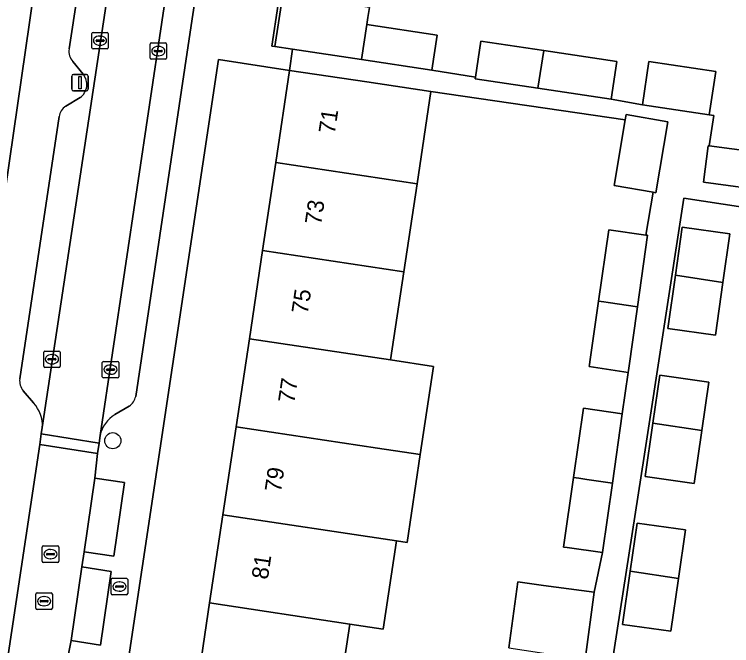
# Model space of a CAD drawing. Extents: x 163008 to 163854, y 382777 to 383982.
# Drawn here: x 163559.84 to 163603.32, y 383345.69 to 383383.97 of the extents above; entities that cross this region are included whole.
import ezdxf

# ---------------------------------------------------------------- set-up
doc = ezdxf.new("R2010")
doc.units = 0
for name, color, linetype in [('IMGEO_Boom', 7, 'Continuous'), ('IMGEO_Brandkraan', 7, 'Continuous'), ('IMGEO_Erf', 7, 'Continuous'), ('IMGEO_Groenvoorziening', 7, 'Continuous'), ('IMGEO_Kolk', 7, 'Continuous'), ('IMGEO_Lichtmast', 7, 'Continuous'), ('IMGEO_Pand', 7, 'Continuous'), ('IMGEO_Pand_nummerreeks', 7, 'Continuous'), ('IMGEO_Parkeervlak_open', 7, 'Continuous'), ('IMGEO_Rijbaan_lokaal_open', 7, 'Continuous'), ('IMGEO_Rioolput', 7, 'Continuous'), ('IMGEO_Voetpad_gesloten', 7, 'Continuous'), ('IMGEO_Voetpad_open', 7, 'Continuous')]:
    doc.layers.add(name, color=color, linetype=linetype)

msp = doc.modelspace()

# ---------------------------------------------------------------- linework, layer by layer
at = {"layer": 'IMGEO_Boom'}
msp.add_circle((163565.805, 383358.117), 0.489, dxfattribs=at)
at = {"layer": 'IMGEO_Brandkraan'}
for p, q in [((163565.705, 383348.85), (163565.705, 383349.702)), ((163565.78, 383349.776), (163566.632, 383349.776)), ((163566.193, 383349.556), (163566.218, 383349.556)), ((163566.706, 383349.702), (163566.706, 383348.85)), ((163565.964, 383349.27), (163565.964, 383349.282)), ((163566.402, 383349.233), (163566.004, 383349.233)), ((163566.007, 383349.319), (163566.405, 383349.319)), ((163566.216, 383348.996), (163566.191, 383348.996)), ((163566.448, 383349.282), (163566.448, 383349.27)), ((163566.632, 383348.776), (163565.78, 383348.776))]:
    msp.add_line(p, q, dxfattribs=at)
for points in [[(163565.705, 383348.85), (163565.705, 383349.702)], [(163565.78, 383349.776), (163566.632, 383349.776)], [(163566.706, 383349.702), (163566.706, 383348.85)], [(163566.632, 383348.776), (163565.78, 383348.776)]]:
    msp.add_lwpolyline(points, dxfattribs=at)
for centre, radius, start, end in [((163565.782, 383349.7), 0.0765, 91.552, 178.448), ((163565.782, 383349.7), 0.0765, 91.552, 178.448), ((163566.63, 383349.7), 0.0765, 1.552, 88.448), ((163566.63, 383349.7), 0.0765, 1.552, 88.448), ((163566.004, 383349.279), 0.0403, 85.8775, 175.7526), ((163566.001, 383349.269), 0.0366, 178.938, 274.7102), ((163566.405, 383349.276), 0.043, 264.8664, 352.4533), ((163566.409, 383349.281), 0.0386, 1.7309, 96.639), ((163565.782, 383348.852), 0.0765, 181.552, 268.448), ((163565.782, 383348.852), 0.0765, 181.552, 268.448), ((163566.63, 383348.852), 0.0765, 271.552, 358.448), ((163566.63, 383348.852), 0.0765, 271.552, 358.448)]:
    msp.add_arc(centre, radius, start, end, dxfattribs=at)
for centre, major_axis, ratio, start_param, end_param in [((163566.192, 383349.276), (-0.387, 0.002), 0.722429, 4.712389, 7.853982), ((163566.217, 383349.276), (-0.39, 0.002), 0.717154, 1.570796, 4.712389)]:
    msp.add_ellipse(centre, major_axis=major_axis, ratio=ratio, start_param=start_param, end_param=end_param, dxfattribs=at)
at = {"layer": 'IMGEO_Erf'}
for points in [[(163575.829, 383384.585), (163575.447, 383382.043), (163575.634, 383382.015), (163576.109, 383385.178)], [(163581.364, 383384.389), (163581.268, 383383.768), (163581.203, 383383.35), (163585.468, 383382.71), (163585.149, 383380.586), (163587.785, 383380.149), (163588.109, 383382.335), (163591.931, 383381.768), (163596.362, 383381.111), (163596.023, 383378.83), (163597.903, 383378.471), (163598.293, 383381.102), (163602.353, 383380.5), (163601.963, 383377.868), (163602.231, 383377.828), (163601.945, 383375.993), (163606.081, 383375.447)], [(163589.819, 383345.553), (163589.879, 383346), (163590.356, 383349.553), (163591.919, 383349.343), (163594.982, 383348.932), (163595.49, 383351.336), (163593.341, 383351.641), (163593.131, 383351.67), (163593.73, 383355.889), (163594.328, 383360.097), (163596.685, 383359.742), (163597.043, 383362.259), (163594.686, 383362.613), (163594.703, 383362.738), (163594.747, 383363.043), (163595.25, 383366.582), (163595.864, 383370.907), (163598.124, 383370.585), (163598.566, 383373.177), (163596.188, 383373.582), (163596.867, 383377.566), (163585.09, 383379.284), (163584.25, 383373.695), (163583.448, 383368.355), (163582.645, 383363.015), (163585.248, 383362.624), (163584.446, 383357.284), (163583.643, 383351.942), (163582.996, 383352.039), (163582.193, 383346.699), (163580.167, 383347.004), (163579.364, 383341.664)], [(163610.875, 383371.224), (163600.422, 383372.817), (163597.987, 383357.048), (163595.131, 383338.555), (163593.257, 383326.439), (163592.908, 383323.329), (163592.458, 383319.316), (163592.215, 383317.122), (163593.606, 383316.968), (163594.126, 383316.91), (163595.099, 383316.802), (163594.998, 383315.886), (163602.45, 383314.891), (163602.508, 383315.275), (163602.792, 383317.366), (163603.099, 383319.625), (163603.427, 383321.819)]]:
    msp.add_lwpolyline(points, dxfattribs=at)
for points in [[(163574.081, 383364.302), (163574.883, 383369.642), (163575.685, 383374.982), (163576.525, 383380.571), (163572.205, 383381.228), (163565.745, 383338.165), (163570.056, 383337.518), (163570.871, 383342.941), (163571.674, 383348.281), (163572.476, 383353.621), (163573.278, 383358.962)], [(163602.789, 383367.719), (163602.331, 383364.51), (163599.446, 383364.922), (163599.908, 383368.151), (163600.324, 383371.064), (163603.207, 383370.652)], [(163598.078, 383355.952), (163598.54, 383359.181), (163598.956, 383362.094), (163601.926, 383361.67), (163601.507, 383358.736), (163601.049, 383355.527)], [(163599.64, 383346.565), (163596.71, 383346.984), (163597.172, 383350.213), (163597.588, 383353.126), (163600.516, 383352.707), (163600.098, 383349.774)]]:
    msp.add_lwpolyline(points, close=True, dxfattribs=at)
at = {"layer": 'IMGEO_Groenvoorziening'}
msp.add_lwpolyline([(163557.661, 383396.211), (163557.013, 383391.94), (163560.12, 383387.681), (163555.426, 383381.484), (163555.356, 383381.025), (163559.044, 383371.599), (163562.49, 383395.521)], close=True, dxfattribs=at)
at = {"layer": 'IMGEO_Kolk'}
for p, q in [((163564.605, 383382.871), (163565.457, 383382.871)), ((163564.53, 383381.945), (163564.53, 383382.797)), ((163564.832, 383382.414), (163565.23, 383382.414)), ((163565.018, 383382.651), (163565.043, 383382.651)), ((163565.531, 383382.797), (163565.531, 383381.945)), ((163564.789, 383382.365), (163564.789, 383382.377)), ((163565.227, 383382.328), (163564.829, 383382.328)), ((163565.041, 383382.091), (163565.016, 383382.091)), ((163565.273, 383382.377), (163565.273, 383382.365)), ((163568.063, 383381.313), (163568.063, 383382.165)), ((163568.138, 383382.239), (163568.99, 383382.239)), ((163568.551, 383382.019), (163568.576, 383382.019)), ((163569.064, 383382.165), (163569.064, 383381.313)), ((163565.457, 383381.871), (163564.605, 383381.871)), ((163568.322, 383381.733), (163568.322, 383381.745)), ((163568.76, 383381.696), (163568.362, 383381.696)), ((163568.365, 383381.782), (163568.763, 383381.782)), ((163568.806, 383381.745), (163568.806, 383381.733)), ((163568.99, 383381.239), (163568.138, 383381.239)), ((163568.574, 383381.459), (163568.549, 383381.459)), ((163561.615, 383362.629), (163561.615, 383363.481)), ((163561.69, 383363.555), (163562.542, 383363.555)), ((163562.103, 383363.335), (163562.128, 383363.335)), ((163562.616, 383363.481), (163562.616, 383362.629)), ((163561.874, 383363.049), (163561.874, 383363.061)), ((163562.312, 383363.012), (163561.914, 383363.012)), ((163561.917, 383363.098), (163562.315, 383363.098)), ((163562.358, 383363.061), (163562.358, 383363.049)), ((163565.169, 383361.999), (163565.169, 383362.851)), ((163565.244, 383362.925), (163566.096, 383362.925)), ((163566.17, 383362.851), (163566.17, 383361.999)), ((163562.542, 383362.555), (163561.69, 383362.555)), ((163562.126, 383362.775), (163562.101, 383362.775)), ((163565.428, 383362.419), (163565.428, 383362.431)), ((163565.471, 383362.468), (163565.869, 383362.468)), ((163565.657, 383362.705), (163565.682, 383362.705)), ((163565.912, 383362.431), (163565.912, 383362.419)), ((163565.866, 383362.382), (163565.468, 383362.382)), ((163565.68, 383362.145), (163565.655, 383362.145)), ((163566.096, 383361.925), (163565.244, 383361.925)), ((163561.525, 383350.816), (163561.525, 383351.668)), ((163561.6, 383351.742), (163562.452, 383351.742)), ((163562.526, 383351.668), (163562.526, 383350.816)), ((163561.784, 383351.236), (163561.784, 383351.248)), ((163562.222, 383351.199), (163561.824, 383351.199)), ((163561.827, 383351.285), (163562.225, 383351.285)), ((163562.013, 383351.522), (163562.038, 383351.522)), ((163562.268, 383351.248), (163562.268, 383351.236)), ((163562.452, 383350.742), (163561.6, 383350.742)), ((163562.036, 383350.962), (163562.011, 383350.962))]:
    msp.add_line(p, q, dxfattribs=at)
for points in [[(163564.605, 383382.871), (163565.457, 383382.871)], [(163564.53, 383381.945), (163564.53, 383382.797)], [(163565.531, 383382.797), (163565.531, 383381.945)], [(163568.063, 383381.313), (163568.063, 383382.165)], [(163568.138, 383382.239), (163568.99, 383382.239)], [(163569.064, 383382.165), (163569.064, 383381.313)], [(163565.457, 383381.871), (163564.605, 383381.871)], [(163568.99, 383381.239), (163568.138, 383381.239)], [(163561.615, 383362.629), (163561.615, 383363.481)], [(163561.69, 383363.555), (163562.542, 383363.555)], [(163562.616, 383363.481), (163562.616, 383362.629)], [(163565.169, 383361.999), (163565.169, 383362.851)], [(163565.244, 383362.925), (163566.096, 383362.925)], [(163566.17, 383362.851), (163566.17, 383361.999)], [(163562.542, 383362.555), (163561.69, 383362.555)], [(163566.096, 383361.925), (163565.244, 383361.925)], [(163561.525, 383350.816), (163561.525, 383351.668)], [(163561.6, 383351.742), (163562.452, 383351.742)], [(163562.526, 383351.668), (163562.526, 383350.816)], [(163562.452, 383350.742), (163561.6, 383350.742)]]:
    msp.add_lwpolyline(points, dxfattribs=at)
for centre, radius, start, end in [((163564.607, 383382.795), 0.0765, 91.552, 178.448), ((163564.607, 383382.795), 0.0765, 91.552, 178.448), ((163565.455, 383382.795), 0.0765, 1.552, 88.448), ((163565.455, 383382.795), 0.0765, 1.552, 88.448), ((163564.829, 383382.374), 0.0403, 85.8775, 175.7526), ((163565.234, 383382.376), 0.0386, 1.7309, 96.639), ((163564.826, 383382.364), 0.0366, 178.938, 274.7102), ((163565.23, 383382.371), 0.043, 264.8664, 352.4533), ((163568.14, 383382.163), 0.0765, 91.552, 178.448), ((163568.14, 383382.163), 0.0765, 91.552, 178.448), ((163568.988, 383382.163), 0.0765, 1.552, 88.448), ((163568.988, 383382.163), 0.0765, 1.552, 88.448), ((163564.607, 383381.947), 0.0765, 181.552, 268.448), ((163564.607, 383381.947), 0.0765, 181.552, 268.448), ((163565.455, 383381.947), 0.0765, 271.552, 358.448), ((163565.455, 383381.947), 0.0765, 271.552, 358.448), ((163568.362, 383381.742), 0.0403, 85.8775, 175.7526), ((163568.359, 383381.732), 0.0366, 178.938, 274.7102), ((163568.763, 383381.739), 0.043, 264.8664, 352.4533), ((163568.767, 383381.744), 0.0386, 1.7309, 96.639), ((163568.14, 383381.315), 0.0765, 181.552, 268.448), ((163568.14, 383381.315), 0.0765, 181.552, 268.448), ((163568.988, 383381.315), 0.0765, 271.552, 358.448), ((163568.988, 383381.315), 0.0765, 271.552, 358.448), ((163561.692, 383363.479), 0.0765, 91.552, 178.448), ((163561.692, 383363.479), 0.0765, 91.552, 178.448), ((163562.54, 383363.479), 0.0765, 1.552, 88.448), ((163562.54, 383363.479), 0.0765, 1.552, 88.448), ((163561.914, 383363.058), 0.0403, 85.8775, 175.7526), ((163561.911, 383363.048), 0.0366, 178.938, 274.7102), ((163562.315, 383363.055), 0.043, 264.8664, 352.4533), ((163562.319, 383363.06), 0.0386, 1.7309, 96.639), ((163565.246, 383362.849), 0.0765, 91.552, 178.448), ((163565.246, 383362.849), 0.0765, 91.552, 178.448), ((163566.094, 383362.849), 0.0765, 1.552, 88.448), ((163566.094, 383362.849), 0.0765, 1.552, 88.448), ((163561.692, 383362.631), 0.0765, 181.552, 268.448), ((163561.692, 383362.631), 0.0765, 181.552, 268.448), ((163562.54, 383362.631), 0.0765, 271.552, 358.448), ((163562.54, 383362.631), 0.0765, 271.552, 358.448), ((163565.468, 383362.428), 0.0403, 85.8775, 175.7526), ((163565.465, 383362.418), 0.0366, 178.938, 274.7102), ((163565.869, 383362.425), 0.043, 264.8664, 352.4533), ((163565.873, 383362.43), 0.0386, 1.7309, 96.639), ((163565.246, 383362.001), 0.0765, 181.552, 268.448), ((163565.246, 383362.001), 0.0765, 181.552, 268.448), ((163566.094, 383362.001), 0.0765, 271.552, 358.448), ((163566.094, 383362.001), 0.0765, 271.552, 358.448), ((163561.602, 383351.666), 0.0765, 91.552, 178.448), ((163561.602, 383351.666), 0.0765, 91.552, 178.448), ((163562.45, 383351.666), 0.0765, 1.552, 88.448), ((163562.45, 383351.666), 0.0765, 1.552, 88.448), ((163561.824, 383351.245), 0.0403, 85.8775, 175.7526), ((163561.821, 383351.235), 0.0366, 178.938, 274.7102), ((163562.225, 383351.242), 0.043, 264.8664, 352.4533), ((163562.229, 383351.247), 0.0386, 1.7309, 96.639), ((163561.602, 383350.818), 0.0765, 181.552, 268.448), ((163561.602, 383350.818), 0.0765, 181.552, 268.448), ((163562.45, 383350.818), 0.0765, 271.552, 358.448), ((163562.45, 383350.818), 0.0765, 271.552, 358.448)]:
    msp.add_arc(centre, radius, start, end, dxfattribs=at)
for centre, major_axis, ratio, start_param, end_param in [((163565.017, 383382.371), (-0.387, 0.002), 0.722429, 4.712389, 7.853982), ((163565.042, 383382.371), (-0.39, 0.002), 0.717154, 1.570796, 4.712389), ((163568.55, 383381.739), (-0.387, 0.002), 0.722429, 4.712389, 7.853982), ((163568.575, 383381.739), (-0.39, 0.002), 0.717154, 1.570796, 4.712389), ((163562.102, 383363.055), (-0.387, 0.002), 0.722429, 4.712389, 7.853982), ((163562.127, 383363.055), (-0.39, 0.002), 0.717154, 1.570796, 4.712389), ((163565.656, 383362.425), (-0.387, 0.002), 0.722429, 4.712389, 7.853982), ((163565.681, 383362.425), (-0.39, 0.002), 0.717154, 1.570796, 4.712389), ((163562.012, 383351.242), (-0.387, 0.002), 0.722429, 4.712389, 7.853982), ((163562.037, 383351.242), (-0.39, 0.002), 0.717154, 1.570796, 4.712389)]:
    msp.add_ellipse(centre, major_axis=major_axis, ratio=ratio, start_param=start_param, end_param=end_param, dxfattribs=at)
at = {"layer": 'IMGEO_Lichtmast'}
for p, q in [((163563.317, 383379.427), (163563.317, 383380.227)), ((163563.317, 383380.227), (163563.317, 383379.427)), ((163563.417, 383380.327), (163564.207, 383380.327)), ((163564.207, 383380.327), (163563.417, 383380.327)), ((163564.307, 383380.227), (163564.307, 383379.427)), ((163564.307, 383379.427), (163564.307, 383380.227)), ((163564.207, 383379.327), (163563.417, 383379.327)), ((163563.417, 383379.327), (163564.207, 383379.327))]:
    msp.add_line(p, q, dxfattribs=at)
msp.add_lwpolyline([(163563.737, 383380.202), (163563.887, 383380.202), (163563.887, 383379.452), (163563.737, 383379.452), (163563.737, 383380.202)], dxfattribs=at)
for centre, start, end in [((163563.417, 383380.227), 90, 180), ((163563.417, 383380.227), 90, 180), ((163564.207, 383380.227), 0, 90), ((163564.207, 383380.227), 360, 90), ((163563.417, 383379.427), 180, 270), ((163563.417, 383379.427), 180, 270), ((163564.207, 383379.427), 270, 0), ((163564.207, 383379.427), 270, 0)]:
    msp.add_arc(centre, 0.1, start, end, dxfattribs=at)
at = {"layer": 'IMGEO_Pand'}
for points in [[(163581.203, 383383.35), (163581.268, 383383.768), (163581.364, 383384.389), (163576.109, 383385.178), (163575.634, 383382.015), (163576.694, 383381.856), (163580.874, 383381.228)], [(163581.203, 383383.35), (163580.874, 383381.228), (163585.149, 383380.586), (163585.468, 383382.71)], [(163591.931, 383381.768), (163588.109, 383382.335), (163587.785, 383380.149), (163587.771, 383380.053), (163591.577, 383379.489)], [(163591.931, 383381.768), (163591.577, 383379.489), (163596.023, 383378.83), (163596.362, 383381.111)], [(163598.293, 383381.102), (163597.903, 383378.471), (163601.963, 383377.868), (163602.353, 383380.5)], [(163575.685, 383374.982), (163584.25, 383373.695), (163585.09, 383379.284), (163581.21, 383379.867), (163576.525, 383380.571)], [(163599.447, 383377.457), (163596.922, 383377.888), (163596.867, 383377.566), (163596.188, 383373.582), (163598.566, 383373.177), (163598.713, 383373.152)], [(163601.945, 383375.993), (163601.903, 383375.999), (163601.611, 383373.787), (163605.789, 383373.235), (163606.046, 383373.191), (163606.339, 383375.413), (163606.081, 383375.447)], [(163575.685, 383374.982), (163574.883, 383369.642), (163583.448, 383368.355), (163584.25, 383373.695)], [(163598.124, 383370.585), (163595.864, 383370.907), (163595.25, 383366.582), (163595.567, 383366.534), (163595.84, 383366.493), (163597.607, 383366.227), (163598.225, 383370.571)], [(163599.908, 383368.151), (163602.789, 383367.719), (163603.207, 383370.652), (163600.324, 383371.064)], [(163583.448, 383368.355), (163574.883, 383369.642), (163574.081, 383364.302), (163582.645, 383363.015)], [(163602.789, 383367.719), (163599.908, 383368.151), (163599.446, 383364.922), (163602.331, 383364.51)], [(163597.607, 383366.227), (163595.84, 383366.493), (163595.567, 383366.534), (163595.25, 383366.582), (163594.747, 383363.043), (163594.703, 383362.738), (163594.686, 383362.613), (163597.043, 383362.259), (163597.061, 383362.383)], [(163582.645, 383363.015), (163574.081, 383364.302), (163573.278, 383358.962), (163581.843, 383357.675), (163584.446, 383357.284), (163585.248, 383362.624)], [(163598.54, 383359.181), (163601.507, 383358.736), (163601.926, 383361.67), (163598.956, 383362.094)], [(163596.685, 383359.742), (163594.328, 383360.097), (163593.73, 383355.889), (163594.048, 383355.841), (163594.531, 383355.768), (163596.087, 383355.534)], [(163582.996, 383352.039), (163583.643, 383351.942), (163584.446, 383357.284), (163581.843, 383357.675), (163573.278, 383358.962), (163572.476, 383353.621)], [(163601.507, 383358.736), (163598.54, 383359.181), (163598.078, 383355.952), (163601.049, 383355.527)], [(163596.087, 383355.534), (163594.531, 383355.768), (163594.048, 383355.841), (163593.73, 383355.889), (163593.131, 383351.67), (163593.341, 383351.641), (163595.49, 383351.336)], [(163582.996, 383352.039), (163572.476, 383353.621), (163571.674, 383348.281), (163580.167, 383347.004), (163582.193, 383346.699)], [(163597.172, 383350.213), (163600.098, 383349.774), (163600.516, 383352.707), (163597.588, 383353.126)], [(163600.098, 383349.774), (163597.172, 383350.213), (163596.71, 383346.984), (163599.64, 383346.565)], [(163594.982, 383348.932), (163591.919, 383349.343), (163590.356, 383349.553), (163589.879, 383346), (163589.819, 383345.553), (163593.795, 383344.955), (163593.982, 383344.927), (163594.435, 383344.859)], [(163579.364, 383341.664), (163580.167, 383347.004), (163571.674, 383348.281), (163570.871, 383342.941)]]:
    msp.add_lwpolyline(points, close=True, dxfattribs=at)
at = {"layer": 'IMGEO_Parkeervlak_open'}
for points in [[(163561.53, 383358.913), (163568.333, 383403.976)], [(163571.77, 383403.557), (163565.038, 383358.436)], [(163566.186, 383401.665), (163563.155, 383381.865)], [(163567.195, 383360.806), (163570.322, 383381.664), (163573.153, 383400.619)], [(163563.392, 383381.108), (163564.006, 383380.329)], [(163563.829, 383378.929), (163562.954, 383378.397)], [(163562.552, 383377.763), (163560.161, 383361.868)], [(163560.372, 383361.145), (163561.005, 383360.407)], [(163565.938, 383359.699), (163566.797, 383360.212)]]:
    msp.add_lwpolyline(points, dxfattribs=at)
for points in [[(163564.063, 383351.377), (163565.865, 383351.115), (163566.516, 383355.588), (163564.714, 383355.85)], [(163563.93, 383350.466), (163563.28, 383346.001), (163565.059, 383345.715), (163565.712, 383350.189)]]:
    msp.add_lwpolyline(points, close=True, dxfattribs=at)
for centre, radius, start, end in [((163563.967, 383381.704), 0.828, 168.7547, 226.0137), ((163563.275, 383379.71), 0.958, 305.3619, 40.2269), ((163563.425, 383377.654), 0.88, 122.3765, 172.8684), ((163561.188, 383361.775), 1.031, 174.8504, 217.6883), ((163566.205, 383361.039), 1.017, 305.5983, 346.7549), ((163559.527, 383359.048), 2.008, 356.1351, 42.5885), ((163566.909, 383358.055), 1.909, 120.5655, 168.488)]:
    msp.add_arc(centre, radius, start, end, dxfattribs=at)
at = {"layer": 'IMGEO_Rijbaan_lokaal_open'}
for points in [[(163571.77, 383403.557), (163571.848, 383404.033), (163568.407, 383404.56), (163568.333, 383403.976), (163561.53, 383358.913), (163561.47, 383358.526), (163564.969, 383357.978), (163565.038, 383358.436)], [(163561.47, 383358.526), (163561.372, 383357.894), (163564.873, 383357.345), (163564.969, 383357.978)]]:
    msp.add_lwpolyline(points, close=True, dxfattribs=at)
at = {"layer": 'IMGEO_Rioolput'}
for p, q in [((163561.139, 383347.964), (163561.139, 383348.816)), ((163561.214, 383348.89), (163562.066, 383348.89)), ((163561.627, 383348.67), (163561.652, 383348.67)), ((163562.14, 383348.816), (163562.14, 383347.964)), ((163561.398, 383348.384), (163561.398, 383348.396)), ((163561.836, 383348.347), (163561.438, 383348.347)), ((163561.441, 383348.433), (163561.839, 383348.433)), ((163561.65, 383348.11), (163561.625, 383348.11)), ((163561.882, 383348.396), (163561.882, 383348.384)), ((163562.066, 383347.89), (163561.214, 383347.89))]:
    msp.add_line(p, q, dxfattribs=at)
for points in [[(163561.139, 383347.964), (163561.139, 383348.816)], [(163561.214, 383348.89), (163562.066, 383348.89)], [(163562.14, 383348.816), (163562.14, 383347.964)], [(163562.066, 383347.89), (163561.214, 383347.89)]]:
    msp.add_lwpolyline(points, dxfattribs=at)
for centre, radius, start, end in [((163561.216, 383348.814), 0.0765, 91.552, 178.448), ((163561.216, 383348.814), 0.0765, 91.552, 178.448), ((163562.064, 383348.814), 0.0765, 1.552, 88.448), ((163562.064, 383348.814), 0.0765, 1.552, 88.448), ((163561.438, 383348.393), 0.0403, 85.8775, 175.7526), ((163561.435, 383348.383), 0.0366, 178.938, 274.7102), ((163561.839, 383348.39), 0.043, 264.8664, 352.4533), ((163561.843, 383348.395), 0.0386, 1.7309, 96.639), ((163561.216, 383347.966), 0.0765, 181.552, 268.448), ((163561.216, 383347.966), 0.0765, 181.552, 268.448), ((163562.064, 383347.966), 0.0765, 271.552, 358.448), ((163562.064, 383347.966), 0.0765, 271.552, 358.448)]:
    msp.add_arc(centre, radius, start, end, dxfattribs=at)
for centre, major_axis, ratio, start_param, end_param in [((163561.626, 383348.39), (-0.387, 0.002), 0.722429, 4.712389, 7.853982), ((163561.651, 383348.39), (-0.39, 0.002), 0.717154, 1.570796, 4.712389)]:
    msp.add_ellipse(centre, major_axis=major_axis, ratio=ratio, start_param=start_param, end_param=end_param, dxfattribs=at)
at = {"layer": 'IMGEO_Voetpad_gesloten'}
msp.add_lwpolyline([(163561.372, 383357.894), (163559.406, 383344.741), (163562.919, 383344.203), (163563.28, 383346.001), (163563.93, 383350.466), (163564.063, 383351.377), (163564.714, 383355.85), (163564.873, 383357.345)], close=True, dxfattribs=at)
at = {"layer": 'IMGEO_Voetpad_open'}
for points in [[(163568.333, 383403.976), (163568.407, 383404.56), (163568.487, 383405.196), (163563.964, 383405.766), (163563.183, 383400.336), (163563.158, 383400.165), (163562.703, 383396.999), (163562.49, 383395.521), (163559.044, 383371.599), (163558.638, 383368.955), (163557.216, 383359.702), (163556.187, 383352.612), (163555.45, 383347.799), (163555.079, 383345.463), (163553.51, 383334.801), (163551.229, 383319.306), (163551.05, 383318.091), (163550.979, 383317.607), (163549.247, 383306.078), (163551.974, 383305.668)], [(163572.205, 383381.228), (163576.525, 383380.571), (163576.694, 383381.856), (163575.634, 383382.015), (163575.447, 383382.043), (163575.829, 383384.585), (163576.313, 383387.908), (163576.892, 383391.634), (163578.16, 383399.801), (163578.787, 383403.841), (163571.952, 383404.665), (163571.848, 383404.033), (163571.77, 383403.557)], [(163563.155, 383381.865), (163566.186, 383401.665)], [(163573.153, 383400.619), (163570.322, 383381.664), (163567.195, 383360.806)], [(163605.789, 383373.235), (163601.611, 383373.787), (163601.903, 383375.999), (163601.945, 383375.993), (163602.231, 383377.828), (163601.963, 383377.868), (163597.903, 383378.471), (163596.023, 383378.83), (163591.577, 383379.489), (163587.771, 383380.053), (163587.785, 383380.149), (163585.149, 383380.586), (163580.874, 383381.228), (163576.694, 383381.856), (163576.525, 383380.571), (163581.21, 383379.867), (163585.09, 383379.284), (163596.867, 383377.566), (163596.922, 383377.888), (163599.447, 383377.457), (163598.713, 383373.152), (163598.566, 383373.177), (163598.124, 383370.585), (163598.225, 383370.571), (163597.607, 383366.227), (163597.061, 383362.383), (163597.043, 383362.259), (163596.685, 383359.742), (163596.087, 383355.534), (163595.49, 383351.336), (163594.982, 383348.932), (163594.435, 383344.859)], [(163558.474, 383304.626), (163560.664, 383304.297), (163565.502, 383336.544), (163565.745, 383338.165), (163572.205, 383381.228)], [(163564.006, 383380.329), (163563.392, 383381.108)], [(163562.954, 383378.397), (163563.829, 383378.929)], [(163560.161, 383361.868), (163562.552, 383377.763)], [(163609.378, 383311.566), (163602.115, 383312.652), (163593.778, 383313.764), (163591.446, 383314.075), (163591.787, 383317.169), (163592.215, 383317.122), (163592.458, 383319.316), (163592.908, 383323.329), (163593.257, 383326.439), (163595.131, 383338.555), (163597.987, 383357.048), (163600.422, 383372.817), (163610.875, 383371.224)], [(163561.005, 383360.407), (163560.372, 383361.145)], [(163566.797, 383360.212), (163565.938, 383359.699)], [(163561.372, 383357.894), (163561.47, 383358.526), (163561.53, 383358.913)], [(163565.038, 383358.436), (163564.969, 383357.978), (163564.873, 383357.345), (163564.714, 383355.85), (163566.516, 383355.588), (163565.865, 383351.115), (163564.063, 383351.377), (163563.93, 383350.466), (163565.712, 383350.189), (163565.059, 383345.715), (163563.28, 383346.001), (163562.919, 383344.203), (163562.816, 383343.571), (163562.734, 383343.07)], [(163559.289, 383343.624), (163559.339, 383344.103), (163559.406, 383344.741), (163561.372, 383357.894)]]:
    msp.add_lwpolyline(points, dxfattribs=at)
for centre, radius, start, end in [((163563.967, 383381.704), 0.828, 168.7547, 226.0137), ((163563.275, 383379.71), 0.958, 305.3619, 40.2269), ((163563.425, 383377.654), 0.88, 122.3765, 172.8684), ((163561.188, 383361.775), 1.031, 174.8504, 217.6883), ((163566.205, 383361.039), 1.017, 305.5983, 346.7549), ((163559.527, 383359.048), 2.008, 356.1351, 42.5885), ((163566.909, 383358.055), 1.909, 120.5655, 168.488)]:
    msp.add_arc(centre, radius, start, end, dxfattribs=at)

# ---------------------------------------------------------------- texts
at = {"layer": 'IMGEO_Pand_nummerreeks'}
for s, p in [('71', (163579.257, 383376.677)), ('73', (163578.428, 383371.163)), ('75', (163577.617, 383365.761)), ('77', (163576.805, 383360.359)), ('79', (163575.993, 383354.957)), ('81', (163575.199, 383349.667))]:
    msp.add_text(s, height=1, rotation=81.4555, dxfattribs=at).set_placement(p)

doc.saveas('drawing.dxf')
